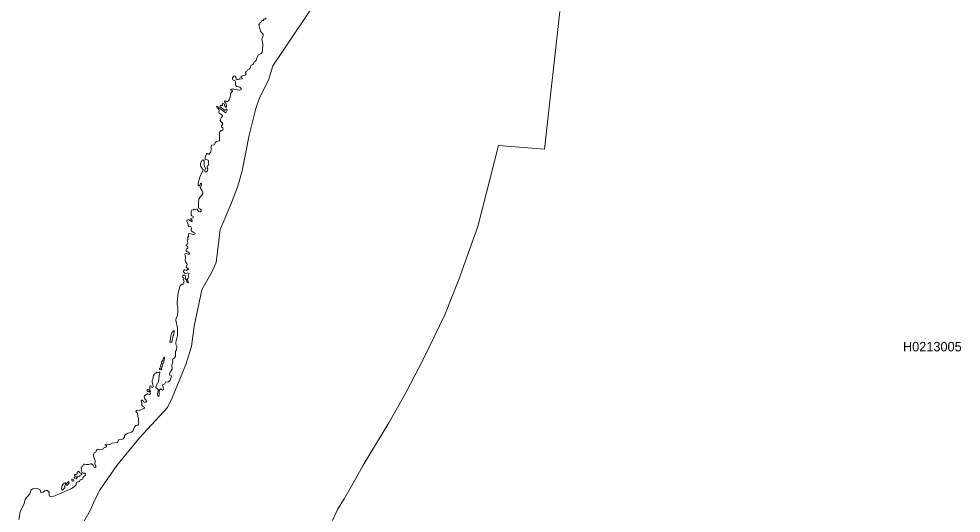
# Model space of a CAD drawing. Extents: x 369010 to 739155, y 6377141 to 6616555.
# Drawn here: x 524751 to 534657, y 6428388 to 6433590 of the extents above; entities that cross this region are included whole.
import ezdxf
from ezdxf.enums import TextEntityAlignment as Align

# ---------------------------------------------------------------- set-up
doc = ezdxf.new("R2010")
doc.units = 0
doc.header["$LTSCALE"] = 40
doc.layers.add('1', color=7, linetype='Continuous', lineweight=13)
doc.layers.add('2', color=7, linetype='Continuous')

msp = doc.modelspace()

# ---------------------------------------------------------------- linework, layer by layer
at = {"layer": '1'}
for points in [[(525411.98, 6428261.86), (525503.5, 6428423.06), (525551.33, 6428528.66), (525604.96, 6428636.07), (525779.4, 6428889.79), (526020.21, 6429180.41), (526312.82, 6429499.01), (526361.81, 6429603.44), (526505.13, 6429953.81), (526564.72, 6430140.66), (526594.51, 6430355.65), (526675.77, 6430736.64), (526787.32, 6430937.73), (526827.04, 6431027.27), (526868.75, 6431372.84), (526978.31, 6431637.65), (527053.95, 6431828.81), (527097.31, 6431988.85), (527170.96, 6432367.02), (527240.63, 6432647.72), (527280.19, 6432760.1), (527375.69, 6432945.29), (527421.53, 6433094.58), (527745.26, 6433579.01), (527924.33, 6433849.77)], [(527924.33, 6433849.77), (527745.26, 6433579.01), (527421.53, 6433094.58), (527375.69, 6432945.29), (527280.19, 6432760.1), (527240.63, 6432647.72), (527170.96, 6432367.02), (527097.31, 6431988.85), (527053.95, 6431828.81), (526978.31, 6431637.65), (526868.75, 6431372.84), (526827.04, 6431027.27), (526787.32, 6430937.73), (526675.77, 6430736.64), (526594.51, 6430355.65), (526564.72, 6430140.66)], [(530437.51, 6433665.9), (530277.63, 6432220.06), (529793.2, 6432258.45), (529575.9, 6431403.29), (529376.3, 6430847.2), (529227.51, 6430475.15), (529004.41, 6430013.06), (528821.03, 6429662.69), (528640.96, 6429337.64), (528371.69, 6428892.1), (528277.52, 6428721.96), (528172.26, 6428537.59), (528104.07, 6428433.82), (528047.63, 6428309.36)], [(528047.63, 6428309.36), (528104.07, 6428433.82), (528172.26, 6428537.59), (528277.52, 6428721.96), (528371.69, 6428892.1), (528640.96, 6429337.64), (528821.03, 6429662.69), (529004.41, 6430013.06), (529227.51, 6430475.15), (529376.3, 6430847.2), (529575.9, 6431403.29), (529793.2, 6432258.45), (530277.63, 6432220.06), (530437.51, 6433665.9)], [(527349.87, 6433595.06), (527339.27, 6433587.95), (527324.05, 6433584.97), (527324.05, 6433572.72), (527312.13, 6433572.72), (527302.37, 6433568.58), (527296.24, 6433549.88), (527285.98, 6433548.39), (527284.16, 6433534.65), (527273.07, 6433533.17), (527272.58, 6433525.88), (527278.37, 6433515.46), (527292.11, 6433460.34), (527301.21, 6433445.12), (527313.95, 6433435.68), (527318.59, 6433424.43), (527317.26, 6433400.93), (527305.51, 6433377.43), (527317.59, 6433328.11), (527311.47, 6433253.96), (527307.33, 6433237.91), (527297.9, 6433225.99), (527271.91, 6433210.43), (527256.03, 6433187.26), (527245.76, 6433154), (527238.15, 6433143.4), (527224.41, 6433136.12), (527218.62, 6433121.39), (527209.52, 6433109.81), (527193.3, 6433102.03), (527179.07, 6433067.77), (527170.79, 6433059), (527154.57, 6433054.2), (527148.28, 6433038.64), (527133.22, 6433033.01), (527132.39, 6433024.57), (527141.17, 6433014.81), (527138.52, 6433004.71), (527130.9, 6432998.42), (527109.22, 6432994.12), (527094, 6432987.33), (527085.23, 6432979.22), (527083.57, 6432970.95), (527096.98, 6432964), (527096.98, 6432957.87), (527075.13, 6432956.05), (527070.5, 6432959.36), (527055.27, 6432949.93), (527046.83, 6432950.43), (527037.23, 6432957.21), (527031.27, 6432966.31), (527030.61, 6432982.2), (527024.82, 6432987.33), (527015.71, 6432988.33), (527003.47, 6432980.38), (526997.34, 6432970.29), (526996.85, 6432959.69), (527000.98, 6432949.6), (527024.15, 6432938.34), (527029.12, 6432929.41), (527027.63, 6432902.26), (527031.77, 6432889.85), (527043.35, 6432878.93), (527072.98, 6432869.83), (527081.75, 6432863.87), (527087.21, 6432855.1), (527087.21, 6432846.82), (527080.92, 6432842.35), (527065.37, 6432840.86), (526994.36, 6432852.61), (526976.32, 6432845.33), (526979.8, 6432839.87), (526992.21, 6432838.88), (526998, 6432833.75), (526997.34, 6432827.13), (526981.29, 6432813.88), (526975.5, 6432805.44), (526975.17, 6432776.15), (526961.43, 6432737.75), (526943.22, 6432716.24), (526933.46, 6432723.85), (526913.6, 6432726.5), (526912.44, 6432718.22), (526926.18, 6432703.33), (526932.13, 6432690.92), (526934.62, 6432667.74), (526932.47, 6432658.81), (526927.33, 6432659.47)], [(526927.33, 6432659.47), (526916.08, 6432671.05), (526908.96, 6432696.38), (526895.39, 6432701.18), (526891.42, 6432695.71), (526890.76, 6432677.18), (526884.3, 6432675.85), (526877.35, 6432680.82), (526869.08, 6432679), (526866.93, 6432664.43), (526918.4, 6432626.53), (526927, 6432639.44), (526932.8, 6432638.78), (526941.57, 6432629.35), (526926.34, 6432601.87), (526830.35, 6432669.57), (526834.32, 6432657.65), (526850.54, 6432643.25), (526856.66, 6432625.38), (526853.02, 6432607.67), (526856.33, 6432598.23), (526866.43, 6432588.8), (526884.3, 6432578.7), (526891.42, 6432570.43), (526891.75, 6432564.14), (526878.35, 6432548.25), (526869.08, 6432528.72), (526868.25, 6432518.63), (526872.72, 6432510.68), (526893.57, 6432493.14), (526895.89, 6432484.86), (526882.81, 6432465.33), (526882.48, 6432454.08), (526895.06, 6432441.83), (526898.7, 6432429.92), (526894.07, 6432420.32), (526882.15, 6432411.71), (526870.9, 6432410.72), (526862.95, 6432405.26), (526859.15, 6432389.2), (526860.31, 6432310.59), (526856.66, 6432305.95), (526829.85, 6432300.16), (526819.43, 6432290.06), (526805.69, 6432264.58), (526776.73, 6432261.43), (526772.26, 6432249.02), (526773.75, 6432220.55), (526768.29, 6432187.78), (526746.94, 6432166.43), (526739.98, 6432167.26), (526730.55, 6432173.72), (526722.94, 6432173.05), (526706.72, 6432118.27), (526709.7, 6432112.15), (526741.8, 6432102.71), (526745.11, 6432093.28), (526744.78, 6432076.73), (526749.91, 6432058.52), (526744.45, 6432049.59), (526735.02, 6432043.63), (526731.71, 6432036.18), (526731.05, 6432022.78), (526736.01, 6432009.7), (526733.86, 6431993.98), (526722.61, 6431979.91), (526715.32, 6431976.6), (526707.88, 6431979.25), (526704.57, 6431984.21), (526705.23, 6431995.47), (526712.51, 6432016.49), (526703.08, 6432038.33), (526698.44, 6432058.52), (526699.1, 6432096.92), (526693.64, 6432104.2), (526685.7, 6432105.36), (526678.09, 6432102.05), (526662.2, 6432070.11), (526659.22, 6432051.24), (526663.52, 6432036.18), (526687.85, 6431999.44), (526685.7, 6431986.36), (526677.42, 6431980.57), (526653.43, 6431921.98), (526636.88, 6431858.93), (526636.38, 6431840.56), (526641.84, 6431833.94), (526646.97, 6431834.27), (526651.94, 6431839.73), (526660.05, 6431857.93), (526665.84, 6431859.75), (526671.63, 6431855.29), (526670.8, 6431842.21), (526657.89, 6431812.92), (526660.38, 6431803.81), (526680.9, 6431775.35), (526685.37, 6431762.93), (526684.54, 6431748.2), (526676.27, 6431733.31), (526653.43, 6431709.81)], [(526653.43, 6431709.81), (526644.82, 6431691.27), (526639.03, 6431658), (526639.03, 6431605.04), (526643, 6431594.45), (526661.87, 6431588), (526667.99, 6431581.21), (526667.33, 6431570.95), (526660.71, 6431560.03), (526651.94, 6431558.21), (526643.33, 6431561.19), (526634.89, 6431568.47), (526626.61, 6431586.18), (526619, 6431588.33), (526604.11, 6431583.36), (526594.34, 6431587), (526585.73, 6431580.38), (526565.71, 6431576.74), (526561.74, 6431569.13), (526562.23, 6431527.92), (526568.03, 6431517.66), (526583.09, 6431510.54), (526585.73, 6431502.1), (526583.25, 6431494.82), (526560.41, 6431489.52), (526560.41, 6431482.9), (526572.99, 6431466.35), (526573.32, 6431457.58), (526566.87, 6431457.25), (526536.41, 6431473.63), (526528.47, 6431474.63), (526520.53, 6431470.99), (526516.06, 6431459.73), (526530.62, 6431427.13), (526529.96, 6431410.08), (526537.24, 6431405.78), (526553.79, 6431407.6), (526564.38, 6431388.07), (526562.07, 6431364.24), (526567.2, 6431354.8), (526583.25, 6431344.21), (526601.95, 6431338.09), (526606.26, 6431332.62), (526604.11, 6431326.17), (526591.86, 6431321.04), (526579.45, 6431320.38), (526544.69, 6431330.14), (526536.08, 6431326.5), (526533.1, 6431301.84), (526524.5, 6431285.95), (526529.46, 6431267.42), (526520.86, 6431260.46), (526525.82, 6431227.53), (526523.01, 6431219.58), (526508.61, 6431210.48), (526509.6, 6431200.06), (526523.84, 6431197.57), (526528.14, 6431186.32), (526528.14, 6431178.04), (526513.91, 6431165.3), (526509.6, 6431157.36), (526510.76, 6431148.91), (526522.02, 6431137), (526536.08, 6431134.85), (526545.85, 6431121.77), (526543.03, 6431110.52), (526509.27, 6431118.96), (526500.5, 6431118.13), (526497.02, 6431111.35), (526503.81, 6431084.2), (526497.69, 6431044.98), (526502.65, 6431032.4), (526517.88, 6431015.68), (526520.19, 6431004.93), (526511.75, 6430987.55), (526511.42, 6430977.95), (526534.26, 6430956.6), (526533.27, 6430950.48), (526518.37, 6430951.3), (526521.19, 6430943.69), (526519.37, 6430940.05), (526512.58, 6430940.71), (526499.84, 6430950.14), (526490.74, 6430948.32), (526479.48, 6430935.25), (526481.3, 6430927.64), (526496.53, 6430912.41), (526507.12, 6430910.75), (526527.81, 6430916.88), (526539.72, 6430911.75), (526532.44, 6430886.09), (526539.39, 6430869.05), (526535.75, 6430861.1), (526520.86, 6430858.95), (526519.04, 6430853.16), (526531.28, 6430825.19), (526529.63, 6430813.27), (526524.17, 6430814.27), (526516.55, 6430824.2), (526511.75, 6430842.24)], [(526511.75, 6430842.24), (526502.82, 6430850.18), (526501.99, 6430880.3), (526497.69, 6430890.73), (526487.59, 6430894.7), (526477, 6430889.74), (526472.7, 6430881.63), (526475.51, 6430868.22), (526484.94, 6430863.92), (526488.91, 6430857.46), (526479.15, 6430846.21), (526488.91, 6430824.53), (526482.79, 6430815.09), (526486.1, 6430803.18), (526480.31, 6430798.71), (526469.05, 6430799.54), (526447.37, 6430783.15), (526424.86, 6430704.87), (526416.09, 6430607.22), (526416.09, 6430583.22), (526421.89, 6430558.56), (526422.71, 6430513.38), (526418.41, 6430472.33), (526404.18, 6430438.41), (526403.02, 6430420.2), (526419.73, 6430335.79), (526417.91, 6430257.68), (526401.03, 6430186.18), (526401.36, 6430162.68), (526410.63, 6430140.66), (526408.81, 6430104.75), (526399.05, 6430093.5), (526396.23, 6430082.57), (526397.39, 6430036.89), (526379.52, 6430016.04), (526369.42, 6430010.91), (526365.45, 6430000.48), (526368.26, 6429981.61), (526360.32, 6429945.37), (526361.15, 6429904.49), (526353.37, 6429886.95), (526340.79, 6429870.07), (526334.33, 6429849.38), (526337.15, 6429840.61), (526351.71, 6429836.63), (526354.53, 6429829.85), (526340.46, 6429787.15), (526332.51, 6429775.56), (526323.08, 6429770.1), (526293.29, 6429766.13), (526280.71, 6429746.1), (526264.33, 6429742.46), (526261.02, 6429731.7), (526272.93, 6429695.13), (526270.12, 6429686.02), (526264.33, 6429682.05), (526252.41, 6429686.36), (526246.62, 6429694.63), (526239.67, 6429694.96), (526232.38, 6429689.67), (526226.26, 6429677.75), (526225.6, 6429625.45), (526221.13, 6429617.18), (526213.68, 6429619), (526209.21, 6429646.97), (526216.5, 6429676.59), (526214.34, 6429690.66), (526192.5, 6429712.17), (526194.48, 6429726.57), (526209.87, 6429752.56), (526217.65, 6429773.58), (526224.77, 6429831.67), (526232.71, 6429863.11), (526231.39, 6429870.07), (526225.6, 6429872.88), (526213.52, 6429865.93), (526197.96, 6429870.4), (526191.5, 6429862.29), (526176.94, 6429854.51), (526166.84, 6429835.31), (526159.23, 6429799.73), (526153.11, 6429785.66), (526153.11, 6429770.1), (526162.87, 6429721.94), (526159.23, 6429714.16), (526151.95, 6429712.01), (526145.82, 6429714.99), (526139.04, 6429727.73), (526132.42, 6429728.72), (526127.62, 6429722.6), (526128.78, 6429685.2), (526136.06, 6429672.62), (526130.6, 6429654.08), (526133.91, 6429644.32), (526125.63, 6429637.86), (526111.4, 6429644.65), (526099.81, 6429642.17), (526071.18, 6429621.81), (526068.7, 6429612.04), (526072.01, 6429598.31)], [(526564.72, 6430140.66), (526505.13, 6429953.81), (526361.81, 6429603.44), (526312.82, 6429499.01), (526020.21, 6429180.41), (525779.4, 6428889.79), (525604.96, 6428636.07), (525551.33, 6428528.66), (525503.5, 6428423.06), (525411.98, 6428261.86)], [(526072.01, 6429598.31), (526089.72, 6429573.32), (526092.53, 6429562.06), (526087.07, 6429554.95), (526065.06, 6429557.1), (526059.27, 6429570.17), (526053.47, 6429575.8), (526045.03, 6429576.96), (526037.92, 6429570.5), (526042.88, 6429548.99), (526042.55, 6429525.49), (526049.17, 6429515.72), (526070.19, 6429502.98), (526071.51, 6429495.03), (526066.22, 6429488.91), (526016.9, 6429469.38), (525994.06, 6429470.87), (525986.11, 6429468.39), (525980.32, 6429458.95), (525985.62, 6429451.01), (525999.52, 6429440.42), (526001.17, 6429406.82), (526007.79, 6429383.48), (526007.79, 6429355.02), (526011.44, 6429337.64), (526008.95, 6429323.41), (526002.66, 6429313.64), (525980.32, 6429310.33), (525967.25, 6429297.42), (525947.55, 6429250.91), (525936.13, 6429241.65), (525890.45, 6429225.26), (525868.61, 6429210.7), (525862.81, 6429200.93), (525860, 6429186.53), (525848.75, 6429171.64), (525834.51, 6429164.85), (525800.09, 6429159.06), (525791.15, 6429137.54), (525783.87, 6429130.1), (525733.06, 6429124.3), (525708.23, 6429109.41), (525670.83, 6429115.86), (525658.91, 6429110.9), (525659.24, 6429104.28), (525671.99, 6429098.82), (525673.31, 6429090.21), (525663.88, 6429082.93), (525647, 6429078.96), (525639.22, 6429065.55), (525608.1, 6429055.79), (525595.03, 6429056.45), (525583.94, 6429061.91), (525575.17, 6429059.76), (525565.73, 6429052.48), (525559.94, 6429031.46), (525541.57, 6429021.36), (525536.11, 6429008.29), (525535.28, 6428988.76), (525553.16, 6428941.59), (525554.64, 6428929.34), (525551, 6428911.3), (525554.48, 6428894.92), (525565.4, 6428874.72), (525553.82, 6428869.92), (525542.89, 6428871.41), (525532.47, 6428892.76), (525516.08, 6428905.84), (525505.32, 6428907.99), (525486.46, 6428899.55), (525460.31, 6428898.56), (525445.08, 6428903.69), (525434.99, 6428902.2), (525420.59, 6428879.69), (525405.69, 6428871.41), (525405.19, 6428862.31), (525408.84, 6428853.21), (525405.69, 6428840.3), (525415.46, 6428813.82), (525422.24, 6428808.36), (525444.75, 6428808.03), (525452.36, 6428802.23), (525448.39, 6428793.79), (525452.86, 6428784.86), (525441.77, 6428779.72), (525431.51, 6428767.97), (525422.74, 6428764.66), (525423.57, 6428755.89), (525420.26, 6428747.12), (525414.63, 6428742.49), (525394.44, 6428737.69), (525388.81, 6428722.46), (525379.54, 6428717.16), (525366.63, 6428717.99), (525357.53, 6428713.52), (525354.22, 6428703.1), (525354.22, 6428686.22), (525332.04, 6428663.71), (525305.56, 6428647.98), (525188.72, 6428594.03)], [(525188.72, 6428594.03), (525117.38, 6428568.71), (525080.14, 6428564.57), (525072.7, 6428568.21), (525068.39, 6428575.99), (525068.72, 6428606.94), (525063.93, 6428616.21), (525047.54, 6428626.63), (525033.64, 6428627.46), (525023.71, 6428624.32), (525007.49, 6428610.58), (524988.62, 6428606.11), (524980.18, 6428612.9), (524974.22, 6428633.42), (524968.93, 6428638.22), (524942.61, 6428648.31), (524915.8, 6428650.47), (524896.77, 6428645.67), (524881.54, 6428634.41), (524866.15, 6428593.2), (524857.87, 6428585.09), (524853.4, 6428574), (524833.21, 6428556.13), (524820.3, 6428538.09), (524813.52, 6428522.7), (524806.57, 6428488.44), (524765.19, 6428403.2), (524750.96, 6428321.11)]]:
    msp.add_lwpolyline(points, dxfattribs=at)
for points in [[(526383.99, 6430310.14), (526376.37, 6430305.34), (526367.93, 6430292.27), (526358.5, 6430288.29), (526348.73, 6430252.88), (526346.91, 6430221.76), (526339.8, 6430192.3), (526341.62, 6430186.18), (526348.07, 6430184.03), (526358.5, 6430191.64), (526376.37, 6430267.77), (526388.95, 6430303.19)], [(526277.07, 6430028.95), (526270.12, 6430020.34), (526263.99, 6429994.19), (526250.59, 6429981.28), (526249.43, 6429961.92), (526241.49, 6429937.43), (526243.31, 6429927.66), (526250.26, 6429922.86), (526256.38, 6429926.17), (526263.99, 6429966.06), (526271.28, 6429965.23), (526275.25, 6429971.85), (526274.09, 6429985.26), (526282.03, 6430010.58), (526281.7, 6430025.31)], [(526244.13, 6429895.06), (526251.58, 6429896.71), (526254.56, 6429903), (526248.44, 6429912.77), (526234.7, 6429914.09), (526229.9, 6429910.61), (526231.06, 6429900.35)], [(526123.32, 6429663.19), (526125.96, 6429667.82), (526116.86, 6429687.51), (526104.95, 6429690.99), (526099.15, 6429685.53), (526101.64, 6429675.76), (526108.09, 6429667.16)], [(525414.13, 6428800.58), (525393.77, 6428813.49), (525382.02, 6428826.89), (525373.75, 6428826.07), (525364.65, 6428816.96), (525363.65, 6428799.59), (525358.36, 6428793.79), (525336.68, 6428794.45), (525334.69, 6428786.51), (525337.5, 6428782.37), (525348.59, 6428779.23), (525353.39, 6428774.43), (525352.73, 6428768.31), (525339.82, 6428769.63), (525333.86, 6428766.65), (525332.54, 6428759.86), (525337.01, 6428752.75), (525355.05, 6428747.95), (525373.58, 6428772.28), (525389.64, 6428776.75), (525397.08, 6428789.66), (525409.83, 6428790.98)], [(525273.29, 6428722.46), (525248.46, 6428695.15), (525247.97, 6428687.87), (525251.28, 6428682.91), (525258.56, 6428681.75), (525279.08, 6428705.58), (525277.76, 6428718.82)], [(525319.63, 6428724.78), (525330.55, 6428729.41), (525330.22, 6428735.37), (525323.77, 6428742.98), (525310.86, 6428746.96), (525308.04, 6428744.31), (525308.37, 6428731.23), (525312.02, 6428725.77)], [(525236.71, 6428707.23), (525226.95, 6428704.75), (525220.49, 6428694.66), (525211.39, 6428693), (525209.24, 6428680.26), (525203.28, 6428673.8), (525203.61, 6428658.58), (525199.14, 6428642.36), (525204.44, 6428631.93), (525210.89, 6428630.61), (525233.57, 6428654.44), (525234.73, 6428675.79), (525241.84, 6428692.34), (525240.02, 6428703.92)]]:
    msp.add_lwpolyline(points, close=True, dxfattribs=at)

# ---------------------------------------------------------------- texts
at = {"layer": '2'}
msp.add_text('H0213005', height=100, dxfattribs=at).set_placement((534354.01, 6430090.3), align=Align.CENTER)

doc.saveas('drawing.dxf')
